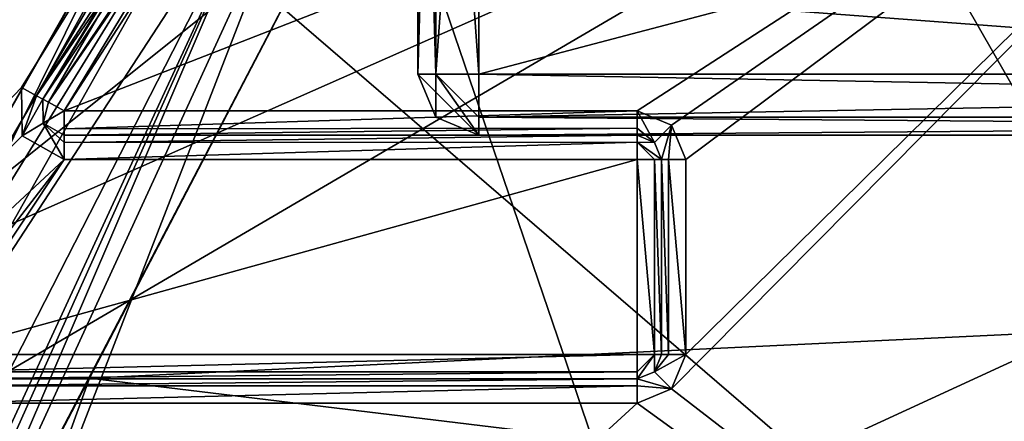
# Model space of a CAD drawing. Extents: x -200 to 200, y -703 to 625.
# Tile 1047 of 1056: x 93.37 to 97.41, y 536.58 to 538.22. Entities that reach past the tile are written whole.
import ezdxf

# ---------------------------------------------------------------- set-up
doc = ezdxf.new("R2010")
doc.units = 0
doc.header["$LTSCALE"] = 159.143519
for name, color, linetype in [('2601', 7, 'CONTINUOUS'), ('2613', 7, 'CONTINUOUS'), ('2620', 7, 'CONTINUOUS'), ('3475', 7, 'CONTINUOUS'), ('3480', 7, 'CONTINUOUS'), ('3483', 7, 'CONTINUOUS'), ('3707', 7, 'CONTINUOUS'), ('3710', 7, 'CONTINUOUS'), ('3712', 7, 'CONTINUOUS'), ('3718', 7, 'CONTINUOUS'), ('3719', 7, 'CONTINUOUS'), ('3720', 7, 'CONTINUOUS'), ('3726', 7, 'CONTINUOUS'), ('3727', 7, 'CONTINUOUS'), ('3728', 7, 'CONTINUOUS'), ('3737', 7, 'CONTINUOUS'), ('3743', 7, 'CONTINUOUS'), ('3833', 7, 'CONTINUOUS'), ('3834', 7, 'CONTINUOUS'), ('3838', 7, 'CONTINUOUS'), ('3843', 7, 'CONTINUOUS'), ('3844', 7, 'CONTINUOUS'), ('3845', 7, 'CONTINUOUS'), ('3846', 7, 'CONTINUOUS'), ('3847', 7, 'CONTINUOUS'), ('3848', 7, 'CONTINUOUS'), ('3849', 7, 'CONTINUOUS'), ('3896', 7, 'CONTINUOUS'), ('3897', 7, 'CONTINUOUS'), ('3898', 7, 'CONTINUOUS'), ('3899', 7, 'CONTINUOUS'), ('3900', 7, 'CONTINUOUS'), ('3901', 7, 'CONTINUOUS'), ('3902', 7, 'CONTINUOUS'), ('4148', 7, 'CONTINUOUS'), ('4154', 7, 'CONTINUOUS'), ('4157', 7, 'CONTINUOUS'), ('4181', 7, 'CONTINUOUS'), ('4206', 7, 'CONTINUOUS'), ('4220', 7, 'CONTINUOUS'), ('4478', 7, 'CONTINUOUS'), ('4479', 7, 'CONTINUOUS'), ('4481', 7, 'CONTINUOUS'), ('4484', 7, 'CONTINUOUS'), ('4500', 7, 'CONTINUOUS'), ('4591', 7, 'CONTINUOUS'), ('4593', 7, 'CONTINUOUS'), ('4594', 7, 'CONTINUOUS'), ('4596', 7, 'CONTINUOUS'), ('4603', 7, 'CONTINUOUS'), ('4604', 7, 'CONTINUOUS'), ('4615', 7, 'CONTINUOUS'), ('4616', 7, 'CONTINUOUS'), ('4617', 7, 'CONTINUOUS'), ('4621', 7, 'CONTINUOUS'), ('4622', 7, 'CONTINUOUS')]:
    doc.layers.add(name, color=color, linetype=linetype)

msp = doc.modelspace()

# ---------------------------------------------------------------- linework, layer by layer
at = {"layer": '2601', "color": 7, "linetype": 'CONTINUOUS'}
for points in [[(90.1302, 534.049, 64.65), (94.0024, 541.529, 64.65), (96.4, 534.5, 64.65), (90.1302, 534.049, 64.65)], [(96.4, 534.5, 64.65), (94.0024, 541.529, 64.65), (99.9999, 538.1, 64.65), (96.4, 534.5, 64.65)], [(94.0024, 541.529, 64.65), (106.2044, 541.2988, 64.65), (99.9999, 538.1, 64.65), (94.0024, 541.529, 64.65)]]:
    msp.add_3dface(points, dxfattribs=at)
at = {"layer": '2613', "color": 7, "linetype": 'CONTINUOUS'}
for points in [[(96.5, 534.5, 68.45), (100, 538, 64.75), (100, 538, 68.45), (96.5, 534.5, 68.45)], [(96.5, 534.5, 64.75), (100, 538, 64.75), (96.5, 534.5, 68.45), (96.5, 534.5, 64.75)]]:
    msp.add_3dface(points, dxfattribs=at)
at = {"layer": '2620', "color": 7, "linetype": 'CONTINUOUS'}
msp.add_3dface([(94.0024, 541.529, 64.65), (90.1302, 534.049, 64.65), (93.2668, 542.2064, 63.65), (94.0024, 541.529, 64.65)], dxfattribs=at)
at = {"layer": '3475', "color": 7, "linetype": 'CONTINUOUS'}
for points in [[(96.4, 534.5, 64.65), (99.9999, 538.1, 64.65), (96.4707, 534.5, 64.6793), (96.4, 534.5, 64.65)], [(99.9999, 538.1, 64.65), (96.5, 534.5, 64.75), (96.4707, 534.5, 64.6793), (99.9999, 538.1, 64.65)], [(99.9999, 538.1, 64.65), (100, 538, 64.75), (96.5, 534.5, 64.75), (99.9999, 538.1, 64.65)]]:
    msp.add_3dface(points, dxfattribs=at)
at = {"layer": '3480', "color": 7, "linetype": 'CONTINUOUS'}
for points in [[(100, 538, 68.45), (105.5868, 538.5471, 68.45), (94.349, 538.4264, 68.45), (100, 538, 68.45)], [(92.9176, 534.7403, 68.45), (100, 538, 68.45), (94.349, 538.4264, 68.45), (92.9176, 534.7403, 68.45)], [(96.5, 534.5, 68.45), (100, 538, 68.45), (92.9176, 534.7403, 68.45), (96.5, 534.5, 68.45)]]:
    msp.add_3dface(points, dxfattribs=at)
at = {"layer": '3483', "color": 7, "linetype": 'CONTINUOUS'}
for points in [[(94.349, 538.4264, 68.45), (92.1836, 539.5667, 68.55), (90.5586, 535.3923, 68.55), (94.349, 538.4264, 68.45)], [(92.9176, 534.7403, 68.45), (94.349, 538.4264, 68.45), (90.5586, 535.3923, 68.55), (92.9176, 534.7403, 68.45)]]:
    msp.add_3dface(points, dxfattribs=at)
at = {"layer": '3707', "color": 7, "linetype": 'CONTINUOUS'}
for points in [[(89.384, 533.77, 58.15), (94.9, 540.85, 58.15), (92.9161, 541.2706, 58.15), (89.384, 533.77, 58.15)], [(94.9, 540.1752, 58.15), (94.9, 540.85, 58.15), (89.384, 533.77, 58.15), (94.9, 540.1752, 58.15)], [(94.1663, 539.229, 58.15), (94.9, 540.1752, 58.15), (89.384, 533.77, 58.15), (94.1663, 539.229, 58.15)], [(93.3722, 537.9462, 58.15), (94.1663, 539.229, 58.15), (89.384, 533.77, 58.15), (93.3722, 537.9462, 58.15)], [(93.3757, 537.748, 58.15), (93.3722, 537.9462, 58.15), (89.384, 533.77, 58.15), (93.3757, 537.748, 58.15)], [(93.5475, 537.65, 58.15), (93.3757, 537.748, 58.15), (89.384, 533.77, 58.15), (93.5475, 537.65, 58.15)], [(92.9068, 536.8182, 58.15), (93.5475, 537.65, 58.15), (89.384, 533.77, 58.15), (92.9068, 536.8182, 58.15)], [(93.0148, 536.85, 58.15), (93.5475, 537.65, 58.15), (92.9068, 536.8182, 58.15), (93.0148, 536.85, 58.15)], [(95.9, 536.85, 58.15), (95.9, 537.65, 58.15), (93.0148, 536.85, 58.15), (95.9, 536.85, 58.15)], [(95.9, 537.65, 58.15), (93.5475, 537.65, 58.15), (93.0148, 536.85, 58.15), (95.9, 537.65, 58.15)]]:
    msp.add_3dface(points, dxfattribs=at)
at = {"layer": '3710', "color": 7, "linetype": 'CONTINUOUS'}
for points in [[(93.5475, 537.85, 11.15), (99.45, 540.15, 11.15), (94.1875, 538.9058, 11.15), (93.5475, 537.85, 11.15)], [(95.9, 537.85, 11.15), (99.45, 540.15, 11.15), (93.5475, 537.85, 11.15), (95.9, 537.85, 11.15)], [(96.0414, 537.7915, 11.15), (99.45, 540.15, 11.15), (95.9, 537.85, 11.15), (96.0414, 537.7915, 11.15)], [(96.1, 537.65, 11.15), (99.45, 540.15, 11.15), (96.0414, 537.7915, 11.15), (96.1, 537.65, 11.15)], [(96.0415, 536.7086, 11.15), (99.45, 540.15, 11.15), (96.1, 536.85, 11.15), (96.0415, 536.7086, 11.15)], [(99.45, 534.0779, 11.15), (99.45, 540.15, 11.15), (96.0415, 536.7086, 11.15), (99.45, 534.0779, 11.15)], [(96.1, 536.85, 11.15), (99.45, 540.15, 11.15), (96.1, 537.65, 11.15), (96.1, 536.85, 11.15)], [(95.9, 536.65, 11.15), (99.45, 534.0779, 11.15), (96.0415, 536.7086, 11.15), (95.9, 536.65, 11.15)], [(91.734, 532.8344, 11.15), (99.45, 534.0779, 11.15), (95.9, 536.65, 11.15), (91.734, 532.8344, 11.15)], [(93.0148, 536.65, 11.15), (91.734, 532.8344, 11.15), (95.9, 536.65, 11.15), (93.0148, 536.65, 11.15)]]:
    msp.add_3dface(points, dxfattribs=at)
at = {"layer": '3712', "color": 7, "linetype": 'CONTINUOUS'}
for points in [[(95.9, 536.75, 11.25), (95.9, 536.75, 58.05), (93.0148, 536.75, 11.25), (95.9, 536.75, 11.25)], [(93.0148, 536.75, 11.25), (95.9, 536.75, 58.05), (93.0148, 536.75, 58.05), (93.0148, 536.75, 11.25)]]:
    msp.add_3dface(points, dxfattribs=at)
at = {"layer": '3718', "color": 7, "linetype": 'CONTINUOUS'}
for points in [[(93.4599, 537.8981, 58.05), (94.1044, 538.9614, 11.25), (94.2483, 539.1717, 58.05), (93.4599, 537.8981, 58.05)], [(93.4599, 537.8981, 11.25), (94.1044, 538.9614, 11.25), (93.4599, 537.8981, 58.05), (93.4599, 537.8981, 11.25)]]:
    msp.add_3dface(points, dxfattribs=at)
at = {"layer": '3719', "color": 7, "linetype": 'CONTINUOUS'}
for points in [[(95.9, 537.75, 11.25), (93.5475, 537.75, 58.05), (95.9, 537.75, 58.05), (95.9, 537.75, 11.25)], [(93.5475, 537.75, 11.25), (93.5475, 537.75, 58.05), (95.9, 537.75, 11.25), (93.5475, 537.75, 11.25)]]:
    msp.add_3dface(points, dxfattribs=at)
at = {"layer": '3720', "color": 7, "linetype": 'CONTINUOUS'}
for points in [[(96, 536.85, 11.25), (96, 537.65, 58.05), (96, 536.85, 58.05), (96, 536.85, 11.25)], [(96, 537.65, 11.25), (96, 537.65, 58.05), (96, 536.85, 11.25), (96, 537.65, 11.25)]]:
    msp.add_3dface(points, dxfattribs=at)
at = {"layer": '3726', "color": 7, "linetype": 'CONTINUOUS'}
for points in [[(93.652, 536.7526, 2.7288), (94.8787, 539.1075, 5.8196), (106.088, 537.3442, 3.5946), (93.652, 536.7526, 2.7288)], [(106.088, 537.3442, 3.5946), (94.8787, 539.1075, 5.8196), (105.1214, 539.1075, 5.8196), (106.088, 537.3442, 3.5946)], [(106.9326, 535.1425, -0.0732), (93.652, 536.7526, 2.7288), (106.088, 537.3442, 3.5946), (106.9326, 535.1425, -0.0732)], [(93.0674, 535.1425, -0.0732), (93.652, 536.7526, 2.7288), (106.9326, 535.1425, -0.0732), (93.0674, 535.1425, -0.0732)]]:
    msp.add_3dface(points, dxfattribs=at)
at = {"layer": '3727', "color": 7, "linetype": 'CONTINUOUS'}
msp.add_3dface([(92.3915, 535.8348, 6.65), (92.2564, 539.6565, 6.65), (94.2916, 539.6565, 6.65), (92.3915, 535.8348, 6.65)], dxfattribs=at)
at = {"layer": '3728', "color": 7, "linetype": 'CONTINUOUS'}
msp.add_3dface([(94.4571, 539.0009, 6.15), (93.1893, 536.5239, 3.003), (92.7137, 535.2321, 6.15), (94.4571, 539.0009, 6.15)], dxfattribs=at)
at = {"layer": '3737', "color": 7, "linetype": 'CONTINUOUS'}
for points in [[(92.3915, 535.8348, 6.65), (94.2916, 539.6565, 6.65), (94.4571, 539.0009, 6.15), (92.3915, 535.8348, 6.65)], [(92.3915, 535.8348, 6.65), (94.4571, 539.0009, 6.15), (92.7137, 535.2321, 6.15), (92.3915, 535.8348, 6.65)]]:
    msp.add_3dface(points, dxfattribs=at)
at = {"layer": '3743', "color": 7, "linetype": 'CONTINUOUS'}
for points in [[(94.4571, 539.0009, 6.15), (94.627, 539.1166, 5.9528), (92.7669, 535.0692, 0.0095), (94.4571, 539.0009, 6.15)], [(94.627, 539.1166, 5.9528), (94.8787, 539.1075, 5.8196), (92.7669, 535.0692, 0.0095), (94.627, 539.1166, 5.9528)], [(94.8787, 539.1075, 5.8196), (93.652, 536.7526, 2.7288), (92.7669, 535.0692, 0.0095), (94.8787, 539.1075, 5.8196)], [(92.5895, 534.8423, 0.15), (93.1893, 536.5239, 3.003), (94.4571, 539.0009, 6.15), (92.5895, 534.8423, 0.15)], [(92.5895, 534.8423, 0.15), (94.4571, 539.0009, 6.15), (92.7669, 535.0692, 0.0095), (92.5895, 534.8423, 0.15)], [(93.652, 536.7526, 2.7288), (93.0674, 535.1425, -0.0732), (92.7669, 535.0692, 0.0095), (93.652, 536.7526, 2.7288)]]:
    msp.add_3dface(points, dxfattribs=at)
at = {"layer": '3833', "color": 7, "linetype": 'CONTINUOUS'}
for points in [[(95.9, 537.75, 11.25), (95.9, 537.75, 58.05), (95.9707, 537.7207, 58.05), (95.9, 537.75, 11.25)], [(95.9707, 537.7207, 11.25), (95.9, 537.75, 11.25), (95.9707, 537.7207, 58.05), (95.9707, 537.7207, 11.25)], [(96, 537.65, 58.05), (96, 537.65, 11.25), (95.9707, 537.7207, 11.25), (96, 537.65, 58.05)], [(96, 537.65, 58.05), (95.9707, 537.7207, 11.25), (95.9707, 537.7207, 58.05), (96, 537.65, 58.05)]]:
    msp.add_3dface(points, dxfattribs=at)
at = {"layer": '3834', "color": 7, "linetype": 'CONTINUOUS'}
for points in [[(96, 536.85, 11.25), (96, 536.85, 58.05), (95.9707, 536.7793, 58.05), (96, 536.85, 11.25)], [(95.9707, 536.7793, 11.25), (96, 536.85, 11.25), (95.9707, 536.7793, 58.05), (95.9707, 536.7793, 11.25)], [(95.9, 536.75, 58.05), (95.9707, 536.7793, 11.25), (95.9707, 536.7793, 58.05), (95.9, 536.75, 58.05)], [(95.9, 536.75, 58.05), (95.9, 536.75, 11.25), (95.9707, 536.7793, 11.25), (95.9, 536.75, 58.05)]]:
    msp.add_3dface(points, dxfattribs=at)
at = {"layer": '3838', "color": 7, "linetype": 'CONTINUOUS'}
for points in [[(93.4615, 537.7991, 11.25), (93.4599, 537.8981, 11.25), (93.4615, 537.7991, 58.05), (93.4615, 537.7991, 11.25)], [(93.4599, 537.8981, 11.25), (93.4599, 537.8981, 58.05), (93.4615, 537.7991, 58.05), (93.4599, 537.8981, 11.25)], [(93.5475, 537.75, 58.05), (93.5475, 537.75, 11.25), (93.4615, 537.7991, 11.25), (93.5475, 537.75, 58.05)], [(93.5475, 537.75, 58.05), (93.4615, 537.7991, 11.25), (93.4615, 537.7991, 58.05), (93.5475, 537.75, 58.05)]]:
    msp.add_3dface(points, dxfattribs=at)
at = {"layer": '3843', "color": 7, "linetype": 'CONTINUOUS'}
for points in [[(94.9757, 540.1099, 11.25), (94.1044, 538.9614, 11.25), (93.4831, 537.8854, 11.1822), (94.9757, 540.1099, 11.25)], [(94.9979, 540.0907, 11.1793), (94.9757, 540.1099, 11.25), (93.4831, 537.8854, 11.1822), (94.9979, 540.0907, 11.1793)], [(93.5475, 537.85, 11.15), (94.9979, 540.0907, 11.1793), (93.4831, 537.8854, 11.1822), (93.5475, 537.85, 11.15)], [(93.5475, 537.85, 11.15), (94.1875, 538.9058, 11.15), (94.9979, 540.0907, 11.1793), (93.5475, 537.85, 11.15)], [(94.1044, 538.9614, 11.25), (93.4599, 537.8981, 11.25), (93.4831, 537.8854, 11.1822), (94.1044, 538.9614, 11.25)]]:
    msp.add_3dface(points, dxfattribs=at)
at = {"layer": '3844', "color": 7, "linetype": 'CONTINUOUS'}
for points in [[(93.4599, 537.8981, 11.25), (93.4615, 537.7991, 11.25), (93.4831, 537.8854, 11.1822), (93.4599, 537.8981, 11.25)], [(93.4615, 537.7991, 11.25), (93.5475, 537.85, 11.15), (93.4831, 537.8854, 11.1822), (93.4615, 537.7991, 11.25)], [(93.5475, 537.75, 11.25), (93.5475, 537.85, 11.15), (93.4615, 537.7991, 11.25), (93.5475, 537.75, 11.25)], [(93.5475, 537.85, 11.15), (93.5475, 537.75, 11.25), (93.5475, 537.7765, 11.1822), (93.5475, 537.85, 11.15)]]:
    msp.add_3dface(points, dxfattribs=at)
at = {"layer": '3845', "color": 7, "linetype": 'CONTINUOUS'}
for points in [[(95.9, 537.85, 11.15), (93.5475, 537.7765, 11.1822), (95.9, 537.7793, 11.1793), (95.9, 537.85, 11.15)], [(95.9, 537.85, 11.15), (93.5475, 537.85, 11.15), (93.5475, 537.7765, 11.1822), (95.9, 537.85, 11.15)], [(93.5475, 537.7765, 11.1822), (93.5475, 537.75, 11.25), (95.9, 537.7793, 11.1793), (93.5475, 537.7765, 11.1822)], [(93.5475, 537.75, 11.25), (95.9, 537.75, 11.25), (95.9, 537.7793, 11.1793), (93.5475, 537.75, 11.25)]]:
    msp.add_3dface(points, dxfattribs=at)
at = {"layer": '3846', "color": 7, "linetype": 'CONTINUOUS'}
for points in [[(96.0414, 537.7915, 11.15), (95.9, 537.85, 11.15), (95.9707, 537.7207, 11.25), (96.0414, 537.7915, 11.15)], [(95.9707, 537.7207, 11.25), (95.9, 537.85, 11.15), (95.9, 537.7793, 11.1793), (95.9707, 537.7207, 11.25)], [(96, 537.65, 11.25), (96.0414, 537.7915, 11.15), (95.9707, 537.7207, 11.25), (96, 537.65, 11.25)], [(96.0414, 537.7915, 11.15), (96, 537.65, 11.25), (96.0293, 537.65, 11.1793), (96.0414, 537.7915, 11.15)], [(96.1, 537.65, 11.15), (96.0414, 537.7915, 11.15), (96.0293, 537.65, 11.1793), (96.1, 537.65, 11.15)], [(95.9, 537.75, 11.25), (95.9707, 537.7207, 11.25), (95.9, 537.7793, 11.1793), (95.9, 537.75, 11.25)]]:
    msp.add_3dface(points, dxfattribs=at)
at = {"layer": '3847', "color": 7, "linetype": 'CONTINUOUS'}
for points in [[(96.0293, 537.65, 11.1793), (96, 537.65, 11.25), (96.0293, 536.85, 11.1793), (96.0293, 537.65, 11.1793)], [(96, 537.65, 11.25), (96, 536.85, 11.25), (96.0293, 536.85, 11.1793), (96, 537.65, 11.25)], [(96.1, 536.85, 11.15), (96.0293, 537.65, 11.1793), (96.0293, 536.85, 11.1793), (96.1, 536.85, 11.15)], [(96.1, 536.85, 11.15), (96.1, 537.65, 11.15), (96.0293, 537.65, 11.1793), (96.1, 536.85, 11.15)]]:
    msp.add_3dface(points, dxfattribs=at)
at = {"layer": '3848', "color": 7, "linetype": 'CONTINUOUS'}
for points in [[(96, 536.85, 11.25), (95.9707, 536.7793, 11.25), (96.0293, 536.85, 11.1793), (96, 536.85, 11.25)], [(96.0415, 536.7086, 11.15), (96.1, 536.85, 11.15), (95.9707, 536.7793, 11.25), (96.0415, 536.7086, 11.15)], [(95.9707, 536.7793, 11.25), (96.1, 536.85, 11.15), (96.0293, 536.85, 11.1793), (95.9707, 536.7793, 11.25)], [(95.9, 536.75, 11.25), (96.0415, 536.7086, 11.15), (95.9707, 536.7793, 11.25), (95.9, 536.75, 11.25)], [(96.0415, 536.7086, 11.15), (95.9, 536.75, 11.25), (95.9, 536.7207, 11.1793), (96.0415, 536.7086, 11.15)], [(95.9, 536.65, 11.15), (96.0415, 536.7086, 11.15), (95.9, 536.7207, 11.1793), (95.9, 536.65, 11.15)]]:
    msp.add_3dface(points, dxfattribs=at)
at = {"layer": '3849', "color": 7, "linetype": 'CONTINUOUS'}
for points in [[(95.9, 536.7207, 11.1793), (95.9, 536.75, 11.25), (93.0148, 536.7211, 11.1796), (95.9, 536.7207, 11.1793)], [(95.9, 536.75, 11.25), (93.0148, 536.75, 11.25), (93.0148, 536.7211, 11.1796), (95.9, 536.75, 11.25)], [(93.0148, 536.65, 11.15), (95.9, 536.7207, 11.1793), (93.0148, 536.7211, 11.1796), (93.0148, 536.65, 11.15)], [(93.0148, 536.65, 11.15), (95.9, 536.65, 11.15), (95.9, 536.7207, 11.1793), (93.0148, 536.65, 11.15)]]:
    msp.add_3dface(points, dxfattribs=at)
at = {"layer": '3896', "color": 7, "linetype": 'CONTINUOUS'}
for points in [[(94.9, 540.1752, 58.15), (94.1663, 539.229, 58.15), (93.4342, 537.9122, 58.1207), (94.9, 540.1752, 58.15)], [(94.9, 540.1752, 58.15), (93.4342, 537.9122, 58.1207), (94.9537, 540.1289, 58.1205), (94.9, 540.1752, 58.15)], [(93.4342, 537.9122, 58.1207), (93.4599, 537.8981, 58.05), (94.9537, 540.1289, 58.1205), (93.4342, 537.9122, 58.1207)], [(93.4599, 537.8981, 58.05), (94.2483, 539.1717, 58.05), (94.9537, 540.1289, 58.1205), (93.4599, 537.8981, 58.05)], [(94.1663, 539.229, 58.15), (93.3722, 537.9462, 58.15), (93.4342, 537.9122, 58.1207), (94.1663, 539.229, 58.15)]]:
    msp.add_3dface(points, dxfattribs=at)
at = {"layer": '3897', "color": 7, "linetype": 'CONTINUOUS'}
for points in [[(93.3722, 537.9462, 58.15), (93.3757, 537.748, 58.15), (93.4342, 537.9122, 58.1207), (93.3722, 537.9462, 58.15)], [(93.3757, 537.748, 58.15), (93.4599, 537.8981, 58.05), (93.4342, 537.9122, 58.1207), (93.3757, 537.748, 58.15)], [(93.4599, 537.8981, 58.05), (93.3757, 537.748, 58.15), (93.4615, 537.7991, 58.05), (93.4599, 537.8981, 58.05)], [(93.3757, 537.748, 58.15), (93.5475, 537.65, 58.15), (93.4615, 537.7991, 58.05), (93.3757, 537.748, 58.15)], [(93.5475, 537.75, 58.05), (93.4615, 537.7991, 58.05), (93.5475, 537.7207, 58.1207), (93.5475, 537.75, 58.05)], [(93.4615, 537.7991, 58.05), (93.5475, 537.65, 58.15), (93.5475, 537.7207, 58.1207), (93.4615, 537.7991, 58.05)]]:
    msp.add_3dface(points, dxfattribs=at)
at = {"layer": '3898', "color": 7, "linetype": 'CONTINUOUS'}
for points in [[(95.9, 537.7215, 58.1199), (95.9, 537.75, 58.05), (93.5475, 537.7207, 58.1207), (95.9, 537.7215, 58.1199)], [(95.9, 537.75, 58.05), (93.5475, 537.75, 58.05), (93.5475, 537.7207, 58.1207), (95.9, 537.75, 58.05)], [(93.5475, 537.65, 58.15), (95.9, 537.65, 58.15), (95.9, 537.7215, 58.1199), (93.5475, 537.65, 58.15)], [(93.5475, 537.65, 58.15), (95.9, 537.7215, 58.1199), (93.5475, 537.7207, 58.1207), (93.5475, 537.65, 58.15)]]:
    msp.add_3dface(points, dxfattribs=at)
at = {"layer": '3899', "color": 7, "linetype": 'CONTINUOUS'}
for points in [[(95.9707, 537.7207, 58.05), (95.9, 537.75, 58.05), (95.9, 537.7215, 58.1199), (95.9707, 537.7207, 58.05)], [(95.9714, 537.65, 58.12), (96, 537.65, 58.05), (95.9, 537.7215, 58.1199), (95.9714, 537.65, 58.12)], [(96, 537.65, 58.05), (95.9707, 537.7207, 58.05), (95.9, 537.7215, 58.1199), (96, 537.65, 58.05)], [(95.9, 537.65, 58.15), (95.9714, 537.65, 58.12), (95.9, 537.7215, 58.1199), (95.9, 537.65, 58.15)]]:
    msp.add_3dface(points, dxfattribs=at)
at = {"layer": '3900', "color": 7, "linetype": 'CONTINUOUS'}
for points in [[(95.9, 537.65, 58.15), (95.9715, 536.85, 58.1199), (95.9714, 537.65, 58.12), (95.9, 537.65, 58.15)], [(95.9, 537.65, 58.15), (95.9, 536.85, 58.15), (95.9715, 536.85, 58.1199), (95.9, 537.65, 58.15)], [(96, 536.85, 58.05), (96, 537.65, 58.05), (95.9714, 537.65, 58.12), (96, 536.85, 58.05)], [(95.9715, 536.85, 58.1199), (96, 536.85, 58.05), (95.9714, 537.65, 58.12), (95.9715, 536.85, 58.1199)]]:
    msp.add_3dface(points, dxfattribs=at)
at = {"layer": '3901', "color": 7, "linetype": 'CONTINUOUS'}
for points in [[(95.9, 536.75, 58.05), (95.9707, 536.7793, 58.05), (95.9715, 536.85, 58.1199), (95.9, 536.75, 58.05)], [(95.9, 536.7786, 58.12), (95.9, 536.75, 58.05), (95.9715, 536.85, 58.1199), (95.9, 536.7786, 58.12)], [(95.9, 536.85, 58.15), (95.9, 536.7786, 58.12), (95.9715, 536.85, 58.1199), (95.9, 536.85, 58.15)], [(95.9707, 536.7793, 58.05), (96, 536.85, 58.05), (95.9715, 536.85, 58.1199), (95.9707, 536.7793, 58.05)]]:
    msp.add_3dface(points, dxfattribs=at)
at = {"layer": '3902', "color": 7, "linetype": 'CONTINUOUS'}
for points in [[(95.9, 536.85, 58.15), (93.0148, 536.7793, 58.1207), (95.9, 536.7786, 58.12), (95.9, 536.85, 58.15)], [(95.9, 536.85, 58.15), (93.0148, 536.85, 58.15), (93.0148, 536.7793, 58.1207), (95.9, 536.85, 58.15)], [(93.0148, 536.7793, 58.1207), (93.0148, 536.75, 58.05), (95.9, 536.7786, 58.12), (93.0148, 536.7793, 58.1207)], [(93.0148, 536.75, 58.05), (95.9, 536.75, 58.05), (95.9, 536.7786, 58.12), (93.0148, 536.75, 58.05)]]:
    msp.add_3dface(points, dxfattribs=at)
at = {"layer": '4148', "color": 7, "linetype": 'CONTINUOUS'}
for points in [[(89.078, 535.5058, -13.35), (93.5294, 542.7402, -13.35), (100, 540.3336, -13.35), (89.078, 535.5058, -13.35)], [(111.0442, 535.1372, -13.35), (89.078, 535.5058, -13.35), (100, 540.3336, -13.35), (111.0442, 535.1372, -13.35)]]:
    msp.add_3dface(points, dxfattribs=at)
at = {"layer": '4154', "color": 7, "linetype": 'CONTINUOUS'}
for points in [[(105.4629, 539.5187, -7.85), (91.3795, 533.9248, -7.85), (100, 530.55, -7.85), (105.4629, 539.5187, -7.85)], [(105.4629, 539.5187, -7.85), (94.5365, 539.5187, -7.85), (91.3795, 533.9248, -7.85), (105.4629, 539.5187, -7.85)]]:
    msp.add_3dface(points, dxfattribs=at)
at = {"layer": '4157', "color": 7, "linetype": 'CONTINUOUS'}
msp.add_3dface([(94.3855, 539.7215, -7.6218), (92.8155, 538.2664, -3.9023), (91.1523, 534.0318, -7.6218), (94.3855, 539.7215, -7.6218)], dxfattribs=at)
at = {"layer": '4181', "color": 7, "linetype": 'CONTINUOUS'}
msp.add_3dface([(93.5294, 542.7402, -13.35), (89.078, 535.5058, -13.35), (93.3594, 542.9235, -13.1), (93.5294, 542.7402, -13.35)], dxfattribs=at)
at = {"layer": '4206', "color": 7, "linetype": 'CONTINUOUS'}
for points in [[(94.4429, 540.0469, -6.3507), (94.3379, 540.1517, -6.3621), (91.818, 537.2488, -0.9494), (94.4429, 540.0469, -6.3507)], [(94.3379, 540.1517, -6.3621), (92.6914, 538.4813, -3.8458), (91.818, 537.2488, -0.9494), (94.3379, 540.1517, -6.3621)], [(91.8267, 537.1091, -0.9869), (94.4429, 540.0469, -6.3507), (91.818, 537.2488, -0.9494), (91.8267, 537.1091, -0.9869)], [(91.8267, 537.1091, -0.9869), (92.8155, 538.2664, -3.9023), (94.4429, 540.0469, -6.3507), (91.8267, 537.1091, -0.9869)]]:
    msp.add_3dface(points, dxfattribs=at)
at = {"layer": '4220', "color": 7, "linetype": 'CONTINUOUS'}
for points in [[(94.3855, 539.7215, -7.6218), (91.1523, 534.0318, -7.6218), (94.386, 539.7203, -7.6327), (94.3855, 539.7215, -7.6218)], [(94.386, 539.7203, -7.6327), (91.1523, 534.0318, -7.6218), (94.3869, 539.7188, -7.6434), (94.386, 539.7203, -7.6327)], [(94.3869, 539.7188, -7.6434), (91.1523, 534.0318, -7.6218), (94.4468, 539.6384, -7.802), (94.3869, 539.7188, -7.6434)], [(91.1523, 534.0318, -7.6218), (94.5365, 539.5187, -7.85), (94.4468, 539.6384, -7.802), (91.1523, 534.0318, -7.6218)], [(94.5365, 539.5187, -7.85), (91.1523, 534.0318, -7.6218), (91.3795, 533.9248, -7.85), (94.5365, 539.5187, -7.85)]]:
    msp.add_3dface(points, dxfattribs=at)
at = {"layer": '4478', "color": 7, "linetype": 'CONTINUOUS'}
msp.add_3dface([(88.9572, 535.1416, -13.35), (92.4161, 540.3726, -13.35), (93.7118, 542.9062, -13.35), (88.9572, 535.1416, -13.35)], dxfattribs=at)
at = {"layer": '4479', "color": 7, "linetype": 'CONTINUOUS'}
msp.add_3dface([(88.719, 535.2184, -13.6), (93.5454, 543.0928, -13.6), (90.5402, 539.3428, -14.3127), (88.719, 535.2184, -13.6)], dxfattribs=at)
at = {"layer": '4481', "color": 7, "linetype": 'CONTINUOUS'}
for points in [[(94.2634, 543.4943, -14.4692), (100, 545.5905, -14.4123), (100, 533.4898, -17.4641), (94.2634, 543.4943, -14.4692)], [(91.6068, 540.7161, -14.5199), (94.2634, 543.4943, -14.4692), (100, 533.4898, -17.4641), (91.6068, 540.7161, -14.5199)], [(88.8771, 535.2758, -14.564), (91.6068, 540.7161, -14.5199), (100, 533.4898, -17.4641), (88.8771, 535.2758, -14.564)]]:
    msp.add_3dface(points, dxfattribs=at)
at = {"layer": '4484', "color": 7, "linetype": 'CONTINUOUS'}
for points in [[(92.987, 540.8985, -13.8465), (89.7124, 534.6699, -13.948), (100, 540.6927, -14.9953), (92.987, 540.8985, -13.8465)], [(100, 540.6927, -14.9953), (89.7124, 534.6699, -13.948), (100, 527.25, -16.85), (100, 540.6927, -14.9953)]]:
    msp.add_3dface(points, dxfattribs=at)
at = {"layer": '4500', "color": 7, "linetype": 'CONTINUOUS'}
for points in [[(93.7118, 542.9062, -13.35), (93.5454, 543.0928, -13.6), (88.719, 535.2184, -13.6), (93.7118, 542.9062, -13.35)], [(88.9572, 535.1416, -13.35), (93.7118, 542.9062, -13.35), (88.719, 535.2184, -13.6), (88.9572, 535.1416, -13.35)]]:
    msp.add_3dface(points, dxfattribs=at)
at = {"layer": '4591', "color": 7, "linetype": 'CONTINUOUS'}
for points in [[(100, 537.75, 46.15), (95.25, 537.75, 43.9), (104.75, 537.75, 43.9), (100, 537.75, 46.15)], [(95.25, 537.75, 43.9), (97.5, 537.75, 48.65), (95.25, 537.75, 53.4), (95.25, 537.75, 43.9)], [(100, 537.75, 46.15), (97.5, 537.75, 48.65), (95.25, 537.75, 43.9), (100, 537.75, 46.15)], [(95.25, 537.75, 53.4), (100, 537.75, 51.15), (104.75, 537.75, 53.4), (95.25, 537.75, 53.4)], [(97.5, 537.75, 48.65), (100, 537.75, 51.15), (95.25, 537.75, 53.4), (97.5, 537.75, 48.65)]]:
    msp.add_3dface(points, dxfattribs=at)
at = {"layer": '4593', "color": 7, "linetype": 'CONTINUOUS'}
for points in [[(95, 538, 53.4), (95, 540.5, 43.9), (95, 538, 43.9), (95, 538, 53.4)], [(95, 540.5, 53.4), (95, 540.5, 43.9), (95, 538, 53.4), (95, 540.5, 53.4)]]:
    msp.add_3dface(points, dxfattribs=at)
at = {"layer": '4594', "color": 7, "linetype": 'CONTINUOUS'}
for points in [[(104.75, 540.5, 53.65), (95.25, 540.5, 53.65), (104.75, 538, 53.65), (104.75, 540.5, 53.65)], [(104.75, 538, 53.65), (95.25, 540.5, 53.65), (95.25, 538, 53.65), (104.75, 538, 53.65)]]:
    msp.add_3dface(points, dxfattribs=at)
at = {"layer": '4596', "color": 7, "linetype": 'CONTINUOUS'}
for points in [[(95.25, 540.5, 43.65), (104.75, 540.5, 43.65), (95.25, 538, 43.65), (95.25, 540.5, 43.65)], [(95.25, 538, 43.65), (104.75, 540.5, 43.65), (104.75, 538, 43.65), (95.25, 538, 43.65)]]:
    msp.add_3dface(points, dxfattribs=at)
at = {"layer": '4603', "color": 7, "linetype": 'CONTINUOUS'}
for points in [[(95, 538, 43.9), (95, 540.5, 43.9), (95.0732, 540.5, 43.7232), (95, 538, 43.9)], [(95, 538, 43.9), (95.0732, 540.5, 43.7232), (95.0732, 538, 43.7232), (95, 538, 43.9)], [(95.25, 540.5, 43.65), (95.25, 538, 43.65), (95.0732, 538, 43.7232), (95.25, 540.5, 43.65)], [(95.0732, 540.5, 43.7232), (95.25, 540.5, 43.65), (95.0732, 538, 43.7232), (95.0732, 540.5, 43.7232)]]:
    msp.add_3dface(points, dxfattribs=at)
at = {"layer": '4604', "color": 7, "linetype": 'CONTINUOUS'}
for points in [[(95, 540.5, 53.4), (95, 538, 53.4), (95.0732, 538, 53.5768), (95, 540.5, 53.4)], [(95.0732, 540.5, 53.5768), (95, 540.5, 53.4), (95.0732, 538, 53.5768), (95.0732, 540.5, 53.5768)], [(95.25, 538, 53.65), (95.25, 540.5, 53.65), (95.0732, 540.5, 53.5768), (95.25, 538, 53.65)], [(95.25, 538, 53.65), (95.0732, 540.5, 53.5768), (95.0732, 538, 53.5768), (95.25, 538, 53.65)]]:
    msp.add_3dface(points, dxfattribs=at)
at = {"layer": '4615', "color": 7, "linetype": 'CONTINUOUS'}
for points in [[(95, 538, 53.4), (95.073, 537.8235, 43.9), (95.073, 537.8235, 53.4), (95, 538, 53.4)], [(95, 538, 53.4), (95, 538, 43.9), (95.073, 537.8235, 43.9), (95, 538, 53.4)], [(95.25, 537.75, 43.9), (95.25, 537.75, 53.4), (95.073, 537.8235, 53.4), (95.25, 537.75, 43.9)], [(95.073, 537.8235, 43.9), (95.25, 537.75, 43.9), (95.073, 537.8235, 53.4), (95.073, 537.8235, 43.9)]]:
    msp.add_3dface(points, dxfattribs=at)
at = {"layer": '4616', "color": 7, "linetype": 'CONTINUOUS'}
for points in [[(95.25, 537.75, 53.4), (95, 538, 53.4), (95.073, 537.8235, 53.4), (95.25, 537.75, 53.4)], [(95, 538, 53.4), (95.25, 537.75, 53.4), (95.0732, 538, 53.5768), (95, 538, 53.4)], [(95.0732, 538, 53.5768), (95.25, 537.75, 53.4), (95.25, 537.8236, 53.5772), (95.0732, 538, 53.5768)], [(95.25, 538, 53.65), (95.0732, 538, 53.5768), (95.25, 537.8236, 53.5772), (95.25, 538, 53.65)]]:
    msp.add_3dface(points, dxfattribs=at)
at = {"layer": '4617', "color": 7, "linetype": 'CONTINUOUS'}
for points in [[(104.75, 538, 53.65), (95.25, 538, 53.65), (95.25, 537.8236, 53.5772), (104.75, 538, 53.65)], [(104.75, 537.8235, 53.577), (104.75, 538, 53.65), (95.25, 537.8236, 53.5772), (104.75, 537.8235, 53.577)], [(95.25, 537.75, 53.4), (104.75, 537.8235, 53.577), (95.25, 537.8236, 53.5772), (95.25, 537.75, 53.4)], [(95.25, 537.75, 53.4), (104.75, 537.75, 53.4), (104.75, 537.8235, 53.577), (95.25, 537.75, 53.4)]]:
    msp.add_3dface(points, dxfattribs=at)
at = {"layer": '4621', "color": 7, "linetype": 'CONTINUOUS'}
for points in [[(95.25, 537.8235, 43.723), (95.25, 538, 43.65), (104.75, 537.8236, 43.7228), (95.25, 537.8235, 43.723)], [(95.25, 538, 43.65), (104.75, 538, 43.65), (104.75, 537.8236, 43.7228), (95.25, 538, 43.65)], [(104.75, 537.75, 43.9), (95.25, 537.8235, 43.723), (104.75, 537.8236, 43.7228), (104.75, 537.75, 43.9)], [(104.75, 537.75, 43.9), (95.25, 537.75, 43.9), (95.25, 537.8235, 43.723), (104.75, 537.75, 43.9)]]:
    msp.add_3dface(points, dxfattribs=at)
at = {"layer": '4622', "color": 7, "linetype": 'CONTINUOUS'}
for points in [[(95, 538, 43.9), (95.0732, 538, 43.7232), (95.073, 537.8235, 43.9), (95, 538, 43.9)], [(95.0732, 538, 43.7232), (95.25, 537.75, 43.9), (95.073, 537.8235, 43.9), (95.0732, 538, 43.7232)], [(95.25, 538, 43.65), (95.25, 537.75, 43.9), (95.0732, 538, 43.7232), (95.25, 538, 43.65)], [(95.25, 537.75, 43.9), (95.25, 538, 43.65), (95.25, 537.8235, 43.723), (95.25, 537.75, 43.9)]]:
    msp.add_3dface(points, dxfattribs=at)

doc.saveas('drawing.dxf')
